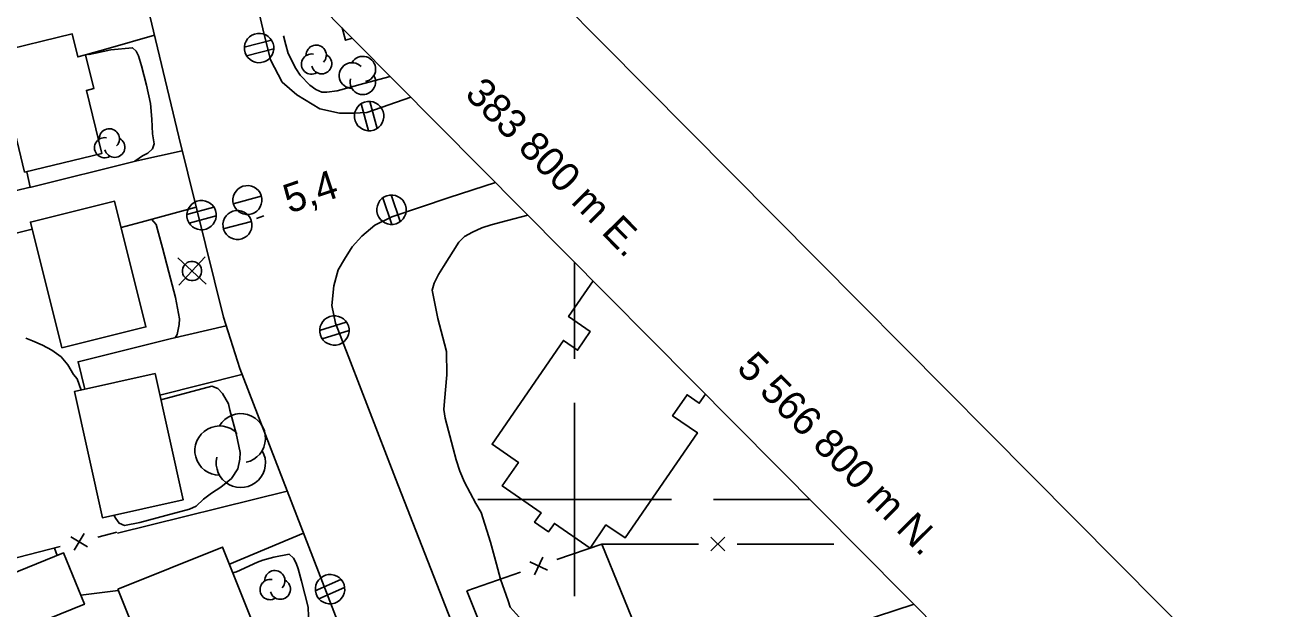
# Model space of a CAD drawing. Extents: x 381879 to 384696, y 5564785 to 5567594.
# Drawn here: x 383743.2 to 383873.6, y 5566788.7 to 5566849.1 of the extents above; entities that cross this region are included whole.
import ezdxf

# ---------------------------------------------------------------- set-up
doc = ezdxf.new("R2010")
doc.units = 0
for name, color, linetype in [('Niveau 19', 7, 'Continuous'), ('Niveau 2', 7, 'Continuous'), ('Niveau 21', 7, 'Continuous'), ('Niveau 3', 7, 'Continuous'), ('Niveau 31', 7, 'Continuous'), ('Niveau 36', 7, 'Continuous'), ('Niveau 37', 7, 'Continuous'), ('Niveau 44', 7, 'Continuous'), ('Niveau 60', 7, 'Continuous'), ('Niveau 61', 7, 'Continuous')]:
    doc.layers.add(name, color=color, linetype=linetype)

msp = doc.modelspace()

# ---------------------------------------------------------------- linework, layer by layer
at = {"layer": 'Niveau 19'}
for points in [[(383756.53, 5566848.04), (383751.74, 5566846.66), (383749.41, 5566845.99)], [(383743.66, 5566832.28), (383754.73, 5566835.04), (383759.4, 5566836.08)], [(383760.85, 5566830.23), (383755.16, 5566828.69), (383753.09, 5566828.14)], [(383743.88, 5566827.96), (383731.25, 5566824.83)], [(383749.32, 5566811.39), (383748.64, 5566814.25), (383758.17, 5566816.6), (383763.95, 5566817.95)], [(383765.59, 5566812.93), (383757.1, 5566810.78)], [(383752.71, 5566796.52), (383770.28, 5566800.84), (383770.28, 5566800.84)], [(383771.96, 5566796.52), (383764.29, 5566793.31)], [(383746.49, 5566794.21), (383746.2, 5566794.95)], [(383752.8, 5566790.57), (383748.92, 5566790.09)]]:
    msp.add_lwpolyline(points, dxfattribs=at)
at = {"layer": 'Niveau 2'}
for points in [[(383780.93, 5566843.77), (383778.2, 5566843.03), (383775.42, 5566842.29), (383774.35, 5566842.12), (383773.84, 5566842.15), (383773.24, 5566842.41), (383772.6, 5566842.86), (383771.62, 5566843.9), (383771.16, 5566844.58), (383770.37, 5566846.15), (383770.12, 5566847.02), (383769.88, 5566847.98)], [(383749.72, 5566846.08), (383749.78, 5566846.02), (383750.44, 5566846.18), (383752.01, 5566846.5), (383754.28, 5566846.73), (383754.65, 5566846.38), (383754.88, 5566845.9), (383755.18, 5566844.86), (383755.71, 5566842.87), (383756.12, 5566840.97), (383756.27, 5566839.33), (383756.32, 5566837.84), (383756.49, 5566836.79), (383756.32, 5566836.28), (383755.85, 5566835.81), (383755.29, 5566835.55), (383754.49, 5566834.99)], [(383756.23, 5566828.98), (383756.7, 5566828.44), (383756.86, 5566827.92), (383757.37, 5566826.03), (383758.04, 5566823.52), (383758.73, 5566820.88), (383759.13, 5566818.69), (383759.08, 5566818.08), (383758.88, 5566817.07), (383758.67, 5566816.72)], [(383794.88, 5566787.12), (383793.34, 5566788.86), (383793.11, 5566789.49), (383792.33, 5566791.76), (383791.93, 5566793.29), (383791.29, 5566795.58), (383790.33, 5566798.64), (383789.77, 5566799.56), (383788.62, 5566801.78), (383788.13, 5566802.91), (383787.73, 5566804.09), (383787.42, 5566805.25), (383786.59, 5566808.4), (383786.48, 5566809.3), (383786.53, 5566810.17), (383786.78, 5566812.88), (383786.75, 5566815.32), (383786.54, 5566816.11), (383785.84, 5566818.72), (383785.26, 5566821.65), (383785.48, 5566822.37), (383785.9, 5566823.27), (383786.44, 5566824.1), (383788.01, 5566826.61), (383788.62, 5566827.19), (383789.43, 5566827.65), (383790.4, 5566828.1), (383791.38, 5566828.4), (383793.04, 5566828.85), (383795.17, 5566829.42)], [(383748.95, 5566811.3), (383748.55, 5566812.48), (383748.16, 5566812.94), (383747.57, 5566813.92), (383746.89, 5566814.75), (383745.92, 5566815.44), (383744.97, 5566815.97), (383743.92, 5566816.42), (383743.24, 5566816.69)], [(383757.21, 5566810.29), (383760.04, 5566811.05), (383762.47, 5566811.7), (383763.09, 5566811.49), (383763.56, 5566810.96), (383764.18, 5566809.88), (383764.35, 5566809.24), (383765, 5566806.81), (383765.41, 5566804.84), (383765.38, 5566804.17), (383765.17, 5566803.17), (383764.49, 5566802.18)], [(383764.49, 5566802.18), (383763.4, 5566801.28), (383762.43, 5566800.63), (383761.6, 5566800.04), (383760.85, 5566799.3), (383760.16, 5566798.99)], [(383760.16, 5566798.99), (383757.73, 5566798.34), (383755.04, 5566797.62), (383753.43, 5566797.31), (383752.87, 5566797.53), (383752.55, 5566798.04), (383752.32, 5566798.36)], [(383764.66, 5566792.39), (383765.01, 5566792.5), (383767.2, 5566793.5), (383767.74, 5566793.73), (383768.88, 5566794.04), (383770.46, 5566794.33), (383770.92, 5566793.92), (383771.2, 5566793.42), (383771.41, 5566792.81), (383771.75, 5566791.53), (383772.44, 5566788.86), (383772.5, 5566786.93), (383772, 5566786.57), (383771.44, 5566786.42), (383769.57, 5566785.75), (383769.1, 5566785.42), (383769.12, 5566785.24)]]:
    msp.add_lwpolyline(points, dxfattribs=at)
at = {"layer": 'Niveau 21'}
for points in [[(383850.72, 5566624.73), (383846.58, 5566633.04), (383844.03, 5566638.18), (383837.03, 5566652.16), (383829.2, 5566667.73), (383821.17, 5566684.48), (383813.85, 5566699.66), (383805.07, 5566717.27), (383796.29, 5566734.96), (383792.97, 5566742.25), (383786.99, 5566757.71), (383780.6, 5566774.13), (383773.93, 5566791.44), (383765.36, 5566813.53), (383763.67, 5566818.84), (383759.05, 5566837.5), (383754.64, 5566855.96), (383750, 5566874.95)], [(383765.2, 5566859.63), (383767.73, 5566848.69), (383768.53, 5566845.49), (383769.74, 5566843.18), (383771.26, 5566841.85), (383773.64, 5566840.4), (383775.68, 5566839.95), (383777.13, 5566839.97), (383778.52, 5566840.03), (383783.07, 5566841.62)], [(383791.81, 5566832.8), (383787.01, 5566831.22), (383781.1, 5566829.23), (383779.33, 5566828.36), (383777.97, 5566827.25), (383776.99, 5566826.12), (383776.21, 5566824.85), (383775.55, 5566823.76), (383775.09, 5566822.09), (383774.9, 5566820.07), (383775.27, 5566818.22), (383776.8, 5566814.22), (383781.48, 5566802.16), (383787.86, 5566785.86), (383798.14, 5566759.15), (383802.52, 5566747.76), (383804.01, 5566744.51), (383811.39, 5566729.65), (383822.03, 5566707.93), (383829.3, 5566692.96), (383837.77, 5566676.26)]]:
    msp.add_lwpolyline(points, dxfattribs=at)
at = {"layer": 'Niveau 3'}
msp.add_line((383767.08, 5566829.08), (383767.84, 5566829.34), dxfattribs=at)
at = {"layer": 'Niveau 31'}
for points in [[(383743.1, 5566833.85), (383740.1, 5566846.25), (383748.03, 5566848.17), (383748.61, 5566845.79), (383749.41, 5566845.99), (383750.25, 5566842.5), (383749.5, 5566842.32), (383751.09, 5566835.78)], [(383746.95, 5566815.68), (383743.7, 5566828.69), (383752.41, 5566830.85), (383755.65, 5566817.84)], [(383756.61, 5566813.01), (383759.51, 5566799.96), (383751.16, 5566798.1), (383748.26, 5566811.15)], [(383739.66, 5566791.43), (383747.14, 5566794.47), (383749.3, 5566789.15), (383741.82, 5566786.11)], [(383752.74, 5566790.73), (383763.59, 5566795.07), (383767.17, 5566786.1), (383756.32, 5566781.76)]]:
    msp.add_lwpolyline(points, close=True, dxfattribs=at)
for points in [[(383777.02, 5566847.71), (383776.31, 5566847.51), (383775.94, 5566848.8)], [(383813.54, 5566810.9), (383812.89, 5566809.95), (383811.62, 5566810.83), (383810.12, 5566808.66), (383812.69, 5566806.9), (383805.21, 5566796.02), (383803.24, 5566797.36), (383801.6, 5566794.97), (383797.9, 5566797.52), (383797.3, 5566796.65), (383795.86, 5566797.63), (383796.54, 5566798.61), (383792.51, 5566801.39), (383794.19, 5566803.83), (383791.46, 5566805.71), (383798.84, 5566816.45), (383800.3, 5566815.44), (383801.62, 5566817.37), (383799.37, 5566818.91), (383801.92, 5566822.61)]]:
    msp.add_lwpolyline(points, dxfattribs=at)
at = {"layer": 'Niveau 36'}
for p, q in [((383768.63, 5566847.5), (383765.82, 5566846.78)), ((383766.07, 5566845.9), (383768.88, 5566846.62)), ((383777.92, 5566840.92), (383778.68, 5566838.12)), ((383779.56, 5566838.38), (383778.8, 5566841.18)), ((383764.69, 5566830.58), (383767.59, 5566831.36)), ((383780.16, 5566831.2), (383781.09, 5566828.45)), ((383781.96, 5566828.76), (383781.03, 5566831.51)), ((383762.67, 5566830.23), (383759.87, 5566829.47)), ((383760.13, 5566828.59), (383762.93, 5566829.35)), ((383763.66, 5566828.01), (383766.56, 5566828.77)), ((383758.95, 5566824.99), (383761.87, 5566822.27)), ((383759.05, 5566822.17), (383761.77, 5566825.09)), ((383776.38, 5566818.35), (383773.61, 5566817.49)), ((383773.9, 5566816.61), (383776.67, 5566817.47)), ((383775.83, 5566791.71), (383773.17, 5566790.55)), ((383773.55, 5566789.71), (383776.21, 5566790.87))]:
    msp.add_line(p, q, dxfattribs=at)
for centre, major_axis in [((383767.36, 5566846.7), (-0.18, 1.51)), ((383778.74, 5566839.66), (-0.18, 1.51)), ((383766.15, 5566830.97), (-0.17, 1.49)), ((383761.41, 5566829.41), (-0.18, 1.51)), ((383781.06, 5566829.97), (0.18, -1.51)), ((383765.12, 5566828.39), (-0.17, 1.49)), ((383760.42, 5566823.63), (0.116, -0.993)), ((383775.15, 5566817.48), (-0.18, 1.51)), ((383774.7, 5566790.71), (-0.18, 1.51))]:
    msp.add_ellipse(centre, major_axis=major_axis, ratio=0.99999, dxfattribs=at)
at = {"layer": 'Niveau 37'}
for p, q in [((383747.88, 5566796.13), (383749.61, 5566795.1)), ((383749.25, 5566796.48), (383748.23, 5566794.75)), ((383752.65, 5566796.6), (383750.68, 5566796.11)), ((383814.1, 5566794.67), (383815.52, 5566796.09)), ((383815.52, 5566794.67), (383814.1, 5566796.09)), ((383746.8, 5566795.12), (383737.51, 5566792.73)), ((383798.17, 5566793.77), (383802.81, 5566795.38)), ((383802.81, 5566795.38), (383812.81, 5566795.38)), ((383809.62, 5566778.64), (383802.81, 5566795.38)), ((383816.81, 5566795.38), (383826.81, 5566795.38)), ((383797.18, 5566792.67), (383795.37, 5566793.55)), ((383795.84, 5566792.21), (383796.72, 5566794.02)), ((383788.83, 5566790.54), (383794.39, 5566792.46)), ((383788.83, 5566790.54), (383794.2, 5566777.38)), ((383825.44, 5566786), (383835.1, 5566789.16))]:
    msp.add_line(p, q, dxfattribs=at)
msp.add_lwpolyline([(383743.32, 5566833.9), (383743.68, 5566832.32), (383734.74, 5566830.15)], dxfattribs=at)
at = {"layer": 'Niveau 44'}
for centre, radius, start, end in [((383776.96, 5566843.86), 1.32, 44.1153, 269.8039), ((383778.09, 5566844.52), 1.32, 282.2692, 149.7262), ((383778.09, 5566843.2), 1.32, 166.9368, 29.6212), ((383765.47, 5566806.33), 2.55, 282.2692, 149.7262), ((383763.27, 5566805.05), 2.55, 44.1153, 269.8039), ((383765.47, 5566803.78), 2.55, 166.9368, 29.6212)]:
    msp.add_arc(centre, radius, start, end, dxfattribs=at)
for centre, start_param, end_param in [((383773.27, 5566845.96), 0.690957, 4.629966), ((383772.78, 5566845.04), 2.834597, 6.721173), ((383773.83, 5566845.08), 4.847526, 8.817401), ((383751.38, 5566836.39), 2.834597, 6.721173), ((383751.87, 5566837.31), 0.690957, 4.629966), ((383752.43, 5566836.43), 4.847526, 8.817401), ((383768.5, 5566790.67), 2.834597, 6.721173), ((383768.99, 5566791.59), 0.690957, 4.629966), ((383769.55, 5566790.71), 4.847526, 8.817401)]:
    msp.add_ellipse(centre, major_axis=(0.12, -1.04), ratio=0.99999, start_param=start_param, end_param=end_param, dxfattribs=at)
at = {"layer": 'Niveau 60'}
for points in [[(383794.43, 5567565.69), (383439.46, 5567213.56), (384312.69, 5566333.28), (384667.66, 5566685.41)], [(383653.8, 5566971.92), (383426.67, 5567200.87), (383197.47, 5566973.49), (381907.4, 5565693.71), (382780.65, 5564813.45), (384299.92, 5566320.61)]]:
    msp.add_lwpolyline(points, close=True, dxfattribs=at)
at = {"layer": 'Niveau 61'}
for points in [[(383800, 5566814.54), (383800, 5566824.54)], [(383800, 5566810), (383800, 5566800), (383800, 5566790)], [(383790, 5566800), (383800, 5566800), (383810, 5566800)], [(383824.35, 5566800), (383814.35, 5566800)]]:
    msp.add_lwpolyline(points, dxfattribs=at)

# ---------------------------------------------------------------- texts
at = {"layer": 'Niveau 3'}
msp.add_text('5,4', height=3, rotation=18.4751, dxfattribs=at).set_placement((383770.48, 5566829.56))
at = {"layer": 'Niveau 61'}
for s, p in [('383 800 m E.', (383788.53, 5566841.81)), ('5 566 800 m N.', (383816.64, 5566813.45))]:
    msp.add_text(s, height=2.9996, rotation=314.7717, dxfattribs=at).set_placement(p)

doc.saveas('drawing.dxf')
